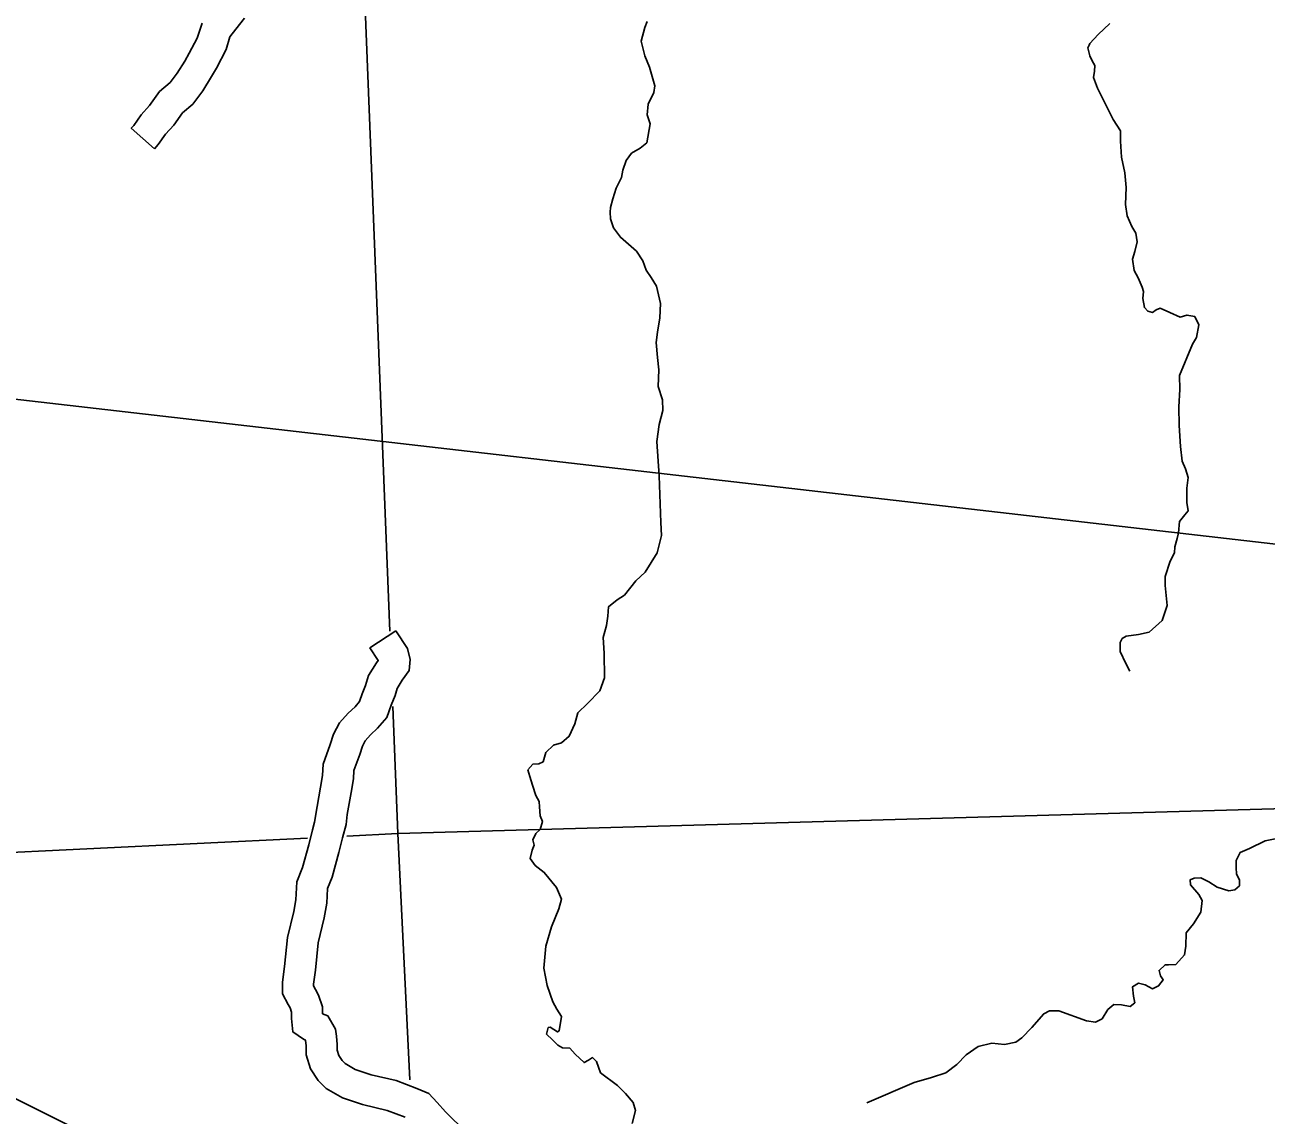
# Model space of a CAD drawing. Extents: x -5566 to 1759129, y -3726 to 731467.
# Drawn here: x -4742.78 to -4697.23, y 221.17 to 261.21 of the extents above; entities that cross this region are included whole.
import ezdxf

# ---------------------------------------------------------------- set-up
doc = ezdxf.new("R2010")
doc.units = 0
doc.layers.add('Default', color=7, linetype='Continuous')

msp = doc.modelspace()

# ---------------------------------------------------------------- linework, layer by layer
at = {"layer": 'Default'}
for points in [[(-4729.388, 238.938), (-4730.826, 275.118)], [(-4736.283, 261.266), (-4736.464, 260.714), (-4736.756, 260.162), (-4736.915, 259.877), (-4737.189, 259.425), (-4737.452, 259.088), (-4737.843, 258.752), (-4738.208, 258.243), (-4738.519, 257.902), (-4738.79, 257.51), (-4738.878, 257.41), (-4738.022, 256.658)], [(-4734.729, 261.453), (-4735.045, 261.051), (-4735.263, 260.763), (-4735.392, 260.304), (-4735.755, 259.617), (-4735.931, 259.304), (-4736.25, 258.777), (-4736.624, 258.297), (-4736.997, 257.977), (-4737.321, 257.524), (-4737.626, 257.19), (-4737.89, 256.809), (-4738.022, 256.658)], [(-4719.946, 261.33), (-4720.03, 261.106), (-4720.167, 260.606), (-4720.036, 260.069), (-4719.864, 259.648), (-4719.737, 259.217), (-4719.668, 258.96), (-4719.706, 258.715), (-4719.906, 258.289), (-4719.947, 257.899), (-4719.831, 257.575), (-4719.961, 256.877), (-4720.206, 256.678), (-4720.519, 256.493), (-4720.716, 256.228), (-4720.842, 255.873), (-4720.894, 255.597), (-4721.08, 255.21), (-4721.212, 254.817), (-4721.286, 254.502), (-4721.299, 254.323)], [(-4702.962, 261.248), (-4703.39, 260.853), (-4703.707, 260.516), (-4703.72, 260.454), (-4703.778, 260.361), (-4703.7, 260.066), (-4703.611, 259.878), (-4703.515, 259.706), (-4703.531, 259.5), (-4703.562, 259.27), (-4703.421, 258.885), (-4702.847, 257.729), (-4702.576, 257.318), (-4702.572, 256.937), (-4702.539, 256.351), (-4702.422, 255.767), (-4702.368, 255.228), (-4702.387, 254.606), (-4702.331, 254.193)], [(-4548.128, 124.257), (-4548.128, 124.257), (-4809.846, 255.135)], [(-4442.574, 212.873), (-4809.846, 255.135)], [(-4721.299, 254.323), (-4721.287, 254.088), (-4721.179, 253.75), (-4720.927, 253.403), (-4720.339, 252.898), (-4720.109, 252.535), (-4719.985, 252.197), (-4719.797, 251.924), (-4719.599, 251.605), (-4719.462, 250.978), (-4719.481, 250.443), (-4719.562, 249.92), (-4719.619, 249.536), (-4719.57, 248.996), (-4719.517, 248.533), (-4719.54, 247.929), (-4719.387, 247.432), (-4719.368, 247.044), (-4719.502, 246.526), (-4719.586, 245.911), (-4719.508, 244.648), (-4719.447, 242.933), (-4719.424, 242.461), (-4719.583, 241.82), (-4720.019, 241.112), (-4720.361, 240.797), (-4720.784, 240.265), (-4721.049, 240.092), (-4721.363, 239.84), (-4721.392, 239.495), (-4721.444, 239.149), (-4721.566, 238.708), (-4721.523, 238.13), (-4721.509, 237.23), (-4721.683, 236.756), (-4722.132, 236.292), (-4722.487, 235.939), (-4722.605, 235.544), (-4722.803, 235.084), (-4723.095, 234.84), (-4723.387, 234.758), (-4723.663, 234.485), (-4723.768, 234.151), (-4723.924, 234.067), (-4724.144, 234.057), (-4724.324, 233.857), (-4724.258, 233.601), (-4724.151, 233.285), (-4724.027, 232.91), (-4723.909, 232.694), (-4723.899, 232.488), (-4723.868, 232.162), (-4723.789, 231.952), (-4723.874, 231.665), (-4724.034, 231.52), (-4724.137, 231.278), (-4724.089, 231.09), (-4724.164, 230.903), (-4724.24, 230.594), (-4724.06, 230.343), (-4723.721, 230.085), (-4723.268, 229.534), (-4723.094, 229.1), (-4723.191, 228.744), (-4723.455, 228.083), (-4723.664, 227.378), (-4723.738, 226.565), (-4723.615, 225.93), (-4723.403, 225.329), (-4723.261, 225.069), (-4723.096, 224.795), (-4723.176, 224.264), (-4723.235, 224.231), (-4723.502, 224.401), (-4723.578, 224.39), (-4723.642, 224.15), (-4723.419, 223.939), (-4723.219, 223.743), (-4723.055, 223.644), (-4722.788, 223.634), (-4722.587, 223.407), (-4722.26, 223.102), (-4722.097, 223.194), (-4721.95, 223.285), (-4721.806, 223.147), (-4721.656, 222.727), (-4721.04, 222.261), (-4720.744, 221.962), (-4720.454, 221.633), (-4720.372, 221.339), (-4720.493, 220.868)], [(-4702.331, 254.193), (-4702.158, 253.803), (-4702.016, 253.55), (-4701.97, 253.232), (-4702.052, 252.877), (-4702.137, 252.605), (-4702.071, 252.181), (-4701.929, 251.913), (-4701.775, 251.577), (-4701.737, 251.411), (-4701.755, 251.158), (-4701.7, 250.825), (-4701.572, 250.694), (-4701.403, 250.649), (-4701.271, 250.747), (-4701.114, 250.808), (-4700.764, 250.641), (-4700.39, 250.469), (-4700.136, 250.55), (-4699.852, 250.502), (-4699.7, 250.189), (-4699.791, 249.727), (-4699.938, 249.475), (-4700.407, 248.33), (-4700.404, 247.812), (-4700.441, 247.176), (-4700.423, 246.49), (-4700.37, 245.729), (-4700.313, 245.182), (-4700.193, 244.898), (-4700.094, 244.582), (-4700.143, 244.198), (-4700.14, 243.672), (-4700.094, 243.361), (-4700.209, 243.21), (-4700.41, 242.964), (-4700.443, 242.558), (-4700.501, 242.341), (-4700.577, 242.04), (-4700.597, 241.818), (-4700.756, 241.512), (-4700.934, 240.954), (-4700.941, 240.625), (-4700.859, 239.889), (-4701.052, 239.33), (-4701.526, 238.902), (-4701.917, 238.822), (-4702.37, 238.754), (-4702.518, 238.671), (-4702.587, 238.53), (-4702.593, 238.194), (-4702.382, 237.761), (-4702.231, 237.471)], [(-4729.164, 238.952), (-4730.118, 238.329), (-4729.815, 237.866), (-4729.876, 237.782), (-4730.178, 237.309), (-4730.277, 236.95), (-4730.409, 236.636), (-4730.508, 236.355), (-4730.667, 236.168), (-4730.916, 235.929), (-4731.238, 235.581), (-4731.457, 235.158), (-4731.575, 234.779), (-4731.835, 234.059), (-4731.859, 233.641), (-4731.929, 233.215), (-4732.059, 232.503), (-4732.151, 231.935), (-4732.15, 231.928), (-4732.228, 231.651), (-4732.368, 231.102), (-4732.595, 230.266), (-4732.8, 229.737), (-4732.835, 229.081), (-4732.911, 228.65), (-4733.141, 227.697), (-4733.252, 226.633), (-4733.331, 226.057), (-4733.331, 225.627), (-4733.12, 225.239), (-4733.048, 225.111), (-4732.998, 224.96), (-4732.998, 224.722), (-4732.946, 224.229), (-4732.559, 223.961), (-4732.479, 223.921), (-4732.462, 223.72), (-4732.462, 223.392), (-4732.307, 222.879), (-4732.024, 222.447), (-4731.725, 222.154), (-4731.132, 221.811), (-4730.388, 221.559), (-4729.486, 221.347), (-4728.826, 221.097)], [(-4729.164, 238.952), (-4728.746, 238.311), (-4728.649, 237.906), (-4728.676, 237.495), (-4728.935, 237.14), (-4729.126, 236.84), (-4729.198, 236.577), (-4729.345, 236.226), (-4729.504, 235.777), (-4729.837, 235.386), (-4730.103, 235.131), (-4730.296, 234.922), (-4730.399, 234.723), (-4730.495, 234.416), (-4730.707, 233.827), (-4730.725, 233.516), (-4730.806, 233.02), (-4730.954, 232.21), (-4730.992, 231.841), (-4731.128, 231.356), (-4731.267, 230.812), (-4731.512, 229.911), (-4731.672, 229.496), (-4731.701, 228.95), (-4731.796, 228.416), (-4732.016, 227.503), (-4732.12, 226.497), (-4732.192, 225.979), (-4732.192, 225.916), (-4732.123, 225.789), (-4732.002, 225.574), (-4731.859, 225.145), (-4731.859, 224.967), (-4731.859, 224.898), (-4731.668, 224.821), (-4731.389, 224.332), (-4731.348, 224.069), (-4731.323, 223.768), (-4731.323, 223.56), (-4731.264, 223.366), (-4731.139, 223.175), (-4731.031, 223.069), (-4730.659, 222.854), (-4730.074, 222.656), (-4729.153, 222.439), (-4728.398, 222.153), (-4727.958, 221.962), (-4727.648, 221.637), (-4727.341, 221.299), (-4726.587, 220.544)], [(-4729.092, 231.508), (-4729.278, 236.172)], [(-4695.21, 232.465), (-4729.092, 231.508)], [(-4694.791, 232.52), (-4695.91, 231.739), (-4696.46, 231.4), (-4697.267, 231.24), (-4697.847, 230.961), (-4698.19, 230.814), (-4698.337, 230.519), (-4698.333, 230.256), (-4698.323, 230.035), (-4698.212, 229.804), (-4698.21, 229.598), (-4698.377, 229.444), (-4698.596, 229.411), (-4699.028, 229.543), (-4699.335, 229.741), (-4699.623, 229.888)], [(-4729.092, 231.508), (-4730.972, 231.417)], [(-4728.659, 222.474), (-4729.092, 231.508)], [(-4732.41, 231.348), (-4768.867, 229.586)], [(-4699.623, 229.888), (-4699.873, 229.868), (-4700.022, 229.807), (-4700.006, 229.633), (-4699.707, 229.273), (-4699.582, 229.05), (-4699.622, 228.628), (-4699.897, 228.195), (-4700.17, 227.869), (-4700.184, 227.372), (-4700.222, 227.057), (-4700.539, 226.706), (-4700.82, 226.692), (-4700.941, 226.694), (-4701.159, 226.485), (-4701.104, 226.289), (-4701.006, 226.141), (-4701.177, 225.919), (-4701.407, 225.809), (-4701.666, 225.957), (-4701.912, 226.013), (-4702.134, 225.888), (-4702.101, 225.539), (-4702.044, 225.297), (-4702.227, 225.166), (-4702.542, 225.22), (-4702.824, 225.236), (-4703.035, 225.051), (-4703.254, 224.712), (-4703.492, 224.586), (-4703.829, 224.638), (-4704.835, 225.001), (-4705.185, 225), (-4705.393, 224.898), (-4705.824, 224.396), (-4706.193, 224.012), (-4706.421, 223.848), (-4706.835, 223.767), (-4707.301, 223.813), (-4707.804, 223.689), (-4708.238, 223.386), (-4708.578, 223.033), (-4708.981, 222.731), (-4709.513, 222.561), (-4710.142, 222.37), (-4711.885, 221.621)]]:
    msp.add_lwpolyline(points, dxfattribs=at)

doc.saveas('drawing.dxf')
